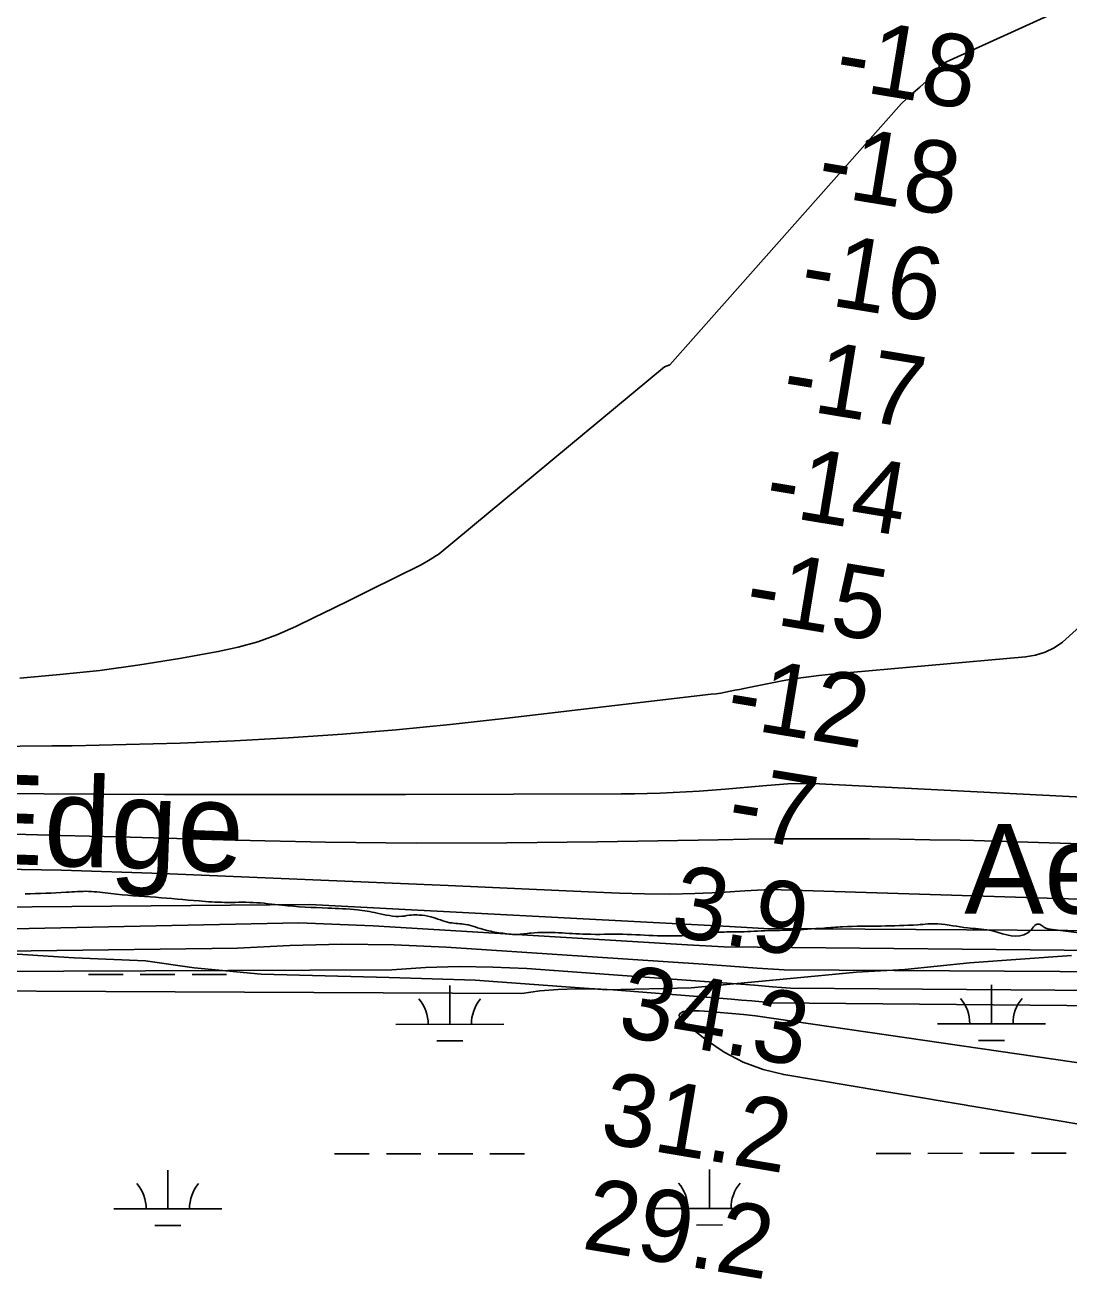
# Model space of a CAD drawing. Extents: x 3297753 to 3335611, y 652252 to 677623.
# Drawn here: x 3327169 to 3328136, y 669779 to 670942 of the extents above; entities that cross this region are included whole.
import ezdxf

# ---------------------------------------------------------------- set-up
doc = ezdxf.new("R2010")
doc.units = 0
for name, color, linetype in [('V-RIVR-EDGE', 7, 'Continuous'), ('V-RIVR-IDEN', 7, 'Continuous'), ('V-RIVR-RANG', 7, 'Continuous'), ('V-SITE-VEGE', 7, 'Continuous'), ('V-TOPO-DPTH', 7, 'Continuous'), ('V-TOPO-MAJR', 7, 'Continuous'), ('V-TOPO-MINR', 7, 'Continuous'), ('V-TOPO-WATR', 7, 'Continuous'), ('V-WETL-SWMP', 7, 'Continuous')]:
    doc.layers.add(name, color=color, linetype=linetype)

msp = doc.modelspace()

# ---------------------------------------------------------------- linework, layer by layer
at = {"layer": 'V-RIVR-EDGE'}
for points in [[(3327169.1, 670136.6), (3327207.2, 670138.1), (3327227.9, 670138.9), (3327248.6, 670136.8), (3327290.1, 670133.4), (3327330.3, 670130), (3327353.9, 670128.7), (3327380.4, 670128.6), (3327407.4, 670126), (3327449.6, 670123.4), (3327477, 670121.7), (3327495.2, 670118.8), (3327518.4, 670115.8), (3327527.1, 670117), (3327534.2, 670117), (3327545, 670115.3), (3327562.8, 670109.9), (3327577.3, 670108.2), (3327595.1, 670103.2), (3327610, 670100.3), (3327624.5, 670099), (3327637.8, 670100.2), (3327689.2, 670099.2), (3327723.1, 670099.1), (3327755.1, 670097.8), (3327777.8, 670097.8), (3327794.4, 670099), (3327811.8, 670101), (3327832.2, 670101.4), (3327857.4, 670102.5), (3327879, 670102.9)], [(3327879, 670102.9), (3327909.3, 670104.9), (3327926.7, 670106.1), (3327962.3, 670106.8), (3327996.3, 670108), (3328015, 670108.8), (3328042.3, 670105), (3328062.6, 670102.9), (3328094.5, 670098.6), (3328101.6, 670103.6), (3328106.1, 670108.1), (3328109.9, 670108.1), (3328113.2, 670105.6), (3328121.1, 670103.6), (3328140.9, 670101), (3328178.7, 670099.7), (3328196.1, 670097.6), (3328207.2, 670094.6), (3328211, 670092.1), (3328225.9, 670091.3), (3328237.1, 670091.2), (3328253.7, 670091.6), (3328283.9, 670090.3), (3328309.2, 670091.5), (3328328.3, 670093.5), (3328353.1, 670093.9), (3328373.9, 670092.6), (3328397.1, 670089.6), (3328436.4, 670086.6), (3328470, 670085.7), (3328495.3, 670084.8), (3328529.3, 670084.3), (3328562.9, 670085.9), (3328581.9, 670085.4), (3328597.2, 670084.6), (3328612.6, 670082), (3328629.2, 670079.9), (3328651.1, 670076.5), (3328668.9, 670073.6), (3328716.2, 670069.3), (3328740.2, 670068.4), (3328772.9, 670065), (3328798.2, 670063.7), (3328814, 670061.6), (3328843, 670058.2), (3328884.4, 670051.1), (3328947.8, 670045.6), (3328986.8, 670040.1), (3329014.5, 670034.6), (3329039.8, 670029.6), (3329079.1, 670019.1), (3329124.7, 670008.6), (3329210.5, 669992.7), (3329241.5, 669987.2), (3329286.7, 669980.1), (3329317.8, 669975.4), (3329352.6, 669971.2), (3329396.9, 669965.3), (3329465.7, 669959.7), (3329492.6, 669954.3), (3329527, 669948.8), (3329556, 669942.9), (3329583.8, 669936.2), (3329600.3, 669930), (3329611.5, 669928.7), (3329625.2, 669928.2), (3329648.8, 669927.8), (3329666.6, 669926.1), (3329693.2, 669922.7), (3329774.8, 669908.4), (3329850.2, 669893.7), (3329890, 669886.5), (3329918.9, 669879.8), (3329941.3, 669876.5), (3329962, 669873.1), (3329989.8, 669871), (3330069.4, 669864.5), (3330091.7, 669861.6), (3330120.7, 669856.1), (3330141.9, 669852.8), (3330170.9, 669851), (3330191.6, 669850.2), (3330212.3, 669849.7), (3330238.4, 669846.3), (3330274.1, 669840.4), (3330355.3, 669822.4), (3330381.4, 669820.3), (3330431.1, 669814.7), (3330464.7, 669813.8), (3330513.6, 669809.2), (3330561.2, 669805.7), (3330584, 669804), (3330637.1, 669801), (3330674.4, 669799.6), (3330707.9, 669797.9), (3330749.8, 669792.4), (3330780.4, 669789.8), (3330809, 669786.9), (3330831.4, 669784.7), (3330848.4, 669785.9), (3330866.6, 669789.6), (3330884.9, 669794.6), (3330893.6, 669794.1), (3330906.9, 669793.7), (3330923.4, 669790.7), (3330940.4, 669781.6), (3330946.6, 669780.7), (3330953.3, 669780.3), (3330958.2, 669786.9), (3330962, 669787.7), (3330965.7, 669787.3), (3330967.8, 669783.2), (3330973.1, 669769.5), (3330975.6, 669767), (3330981, 669764.5), (3330984.7, 669767.4), (3330987.6, 669774), (3330991.8, 669777.3), (3331000.1, 669777.7), (3331005.5, 669778.1), (3331011.3, 669781.4), (3331022.1, 669785.1), (3331023.7, 669785.5), (3331026.2, 669782.2), (3331030.3, 669776.4), (3331038.6, 669776.4), (3331044.4, 669776.8), (3331050.2, 669778), (3331054.8, 669778.8), (3331068.9, 669778.4), (3331079.3, 669779.2), (3331088, 669778.7), (3331096.7, 669779.5), (3331100.4, 669778.7), (3331108.2, 669771.2), (3331113.2, 669771.2), (3331121.1, 669772.8), (3331128.1, 669773.6), (3331143.9, 669769), (3331154.7, 669769.9), (3331158.4, 669767.8), (3331164.6, 669760.3), (3331169.6, 669760.3), (3331175.8, 669762.8), (3331180.3, 669762.7), (3331192.8, 669759.4), (3331206, 669756), (3331214.7, 669757.7), (3331223.9, 669763.5), (3331225.9, 669763), (3331237.5, 669752.7), (3331238.8, 669753.1), (3331240, 669760.1), (3331242.5, 669760.5), (3331250.4, 669755.1), (3331256.2, 669749.3), (3331262.4, 669748.4), (3331263.6, 669752.6), (3331269, 669755.1), (3331274.8, 669753.4), (3331290.1, 669744.6), (3331296.8, 669744.6), (3331310.9, 669739.6), (3331321.6, 669738.8), (3331332.4, 669738.3), (3331340.7, 669732.5), (3331349, 669731.2), (3331362.2, 669732), (3331368.9, 669729.1), (3331376.3, 669727.4), (3331379.6, 669728.7), (3331384.2, 669733.2), (3331397.5, 669728.6), (3331436.8, 669724.4), (3331469.1, 669717.3), (3331474.5, 669712.3), (3331486.1, 669701.9), (3331496.4, 669696.1), (3331511.8, 669694.4), (3331531.7, 669691.4), (3331557.3, 669686.8), (3331578.1, 669685.1), (3331588.4, 669685.1), (3331603.3, 669680.9), (3331608.7, 669678.4), (3331618.2, 669678.8), (3331625.7, 669676.3), (3331636.1, 669675.8), (3331657.2, 669675.8), (3331666.3, 669676.6), (3331680.4, 669674.5), (3331691.6, 669672.8), (3331702.8, 669669.4), (3331714.4, 669665.3), (3331719.8, 669665.7), (3331726, 669669.4), (3331732.6, 669668.5), (3331738, 669666.9), (3331755.8, 669667.6), (3331766.6, 669666.8), (3331779, 669665.5), (3331787.7, 669668.4), (3331791.9, 669670), (3331794.8, 669670), (3331801.4, 669667.9), (3331808.5, 669668.3), (3331815.5, 669663.4), (3331821.7, 669661.3), (3331825.9, 669661.7), (3331830.8, 669662.5), (3331839.1, 669661.2), (3331846.2, 669655.8), (3331852.4, 669655.8), (3331864.8, 669656.6), (3331872.3, 669657), (3331889.7, 669655.3), (3331900, 669654.9), (3331916.6, 669653.6), (3331924.1, 669652.7), (3331930.7, 669649.4), (3331935.7, 669650.2), (3331941.5, 669650.2), (3331948.1, 669650.2), (3331956.8, 669650.2), (3331966.8, 669647.2), (3331981.7, 669645.1), (3331990.8, 669643.9), (3332001.6, 669643.4), (3332005.7, 669646.3), (3332010.3, 669644.6), (3332016.5, 669642.1), (3332023.1, 669641.3), (3332039.7, 669639.2), (3332059.1, 669630.8), (3332062.5, 669632.9), (3332067, 669633.7), (3332073.7, 669634.1), (3332089, 669633.2), (3332101.4, 669633.2), (3332115.9, 669633.2), (3332125.1, 669633.2), (3332139.6, 669633.1), (3332150.3, 669632.7), (3332166.5, 669629.7), (3332179.8, 669630.5), (3332191, 669632.2), (3332200.1, 669630.1), (3332207.1, 669628.8), (3332212.9, 669629.2), (3332215.8, 669630), (3332219.5, 669629.2), (3332232.4, 669626.7), (3332234.9, 669629.2), (3332239, 669632.9), (3332244.8, 669632.9), (3332253.1, 669631.2), (3332258.1, 669632), (3332261.8, 669629.9), (3332268.5, 669629.5), (3332273, 669630.7), (3332275.1, 669632), (3332285, 669629.9), (3332290.8, 669629.8), (3332293.3, 669629.8), (3332298.3, 669629), (3332303.7, 669629.4), (3332312.8, 669630.2), (3332314.5, 669630.6), (3332354.7, 669624.3), (3332366.7, 669623.4), (3332390.7, 669623), (3332415.2, 669622.9), (3332438.8, 669617), (3332453.7, 669616.6), (3332468.6, 669614.5), (3332485.6, 669611.1), (3332505.5, 669613.2), (3332519.2, 669612.3), (3332550.3, 669608.5), (3332567.6, 669604.7), (3332646, 669592.5), (3332665, 669588.3), (3332709.7, 669577), (3332735, 669570.3), (3332776, 669559.4), (3332815.4, 669549.4), (3332854.3, 669540.6), (3332875, 669535.1), (3332887.9, 669534.7), (3332914.8, 669526.8), (3332960.8, 669517.9), (3332988.5, 669515.4), (3333017.1, 669512), (3333049.9, 669503.2), (3333078, 669496.1), (3333131.5, 669481.5), (3333169.6, 669468.9), (3333225.5, 669452.2), (3333307.1, 669428), (3333339.8, 669421.3), (3333351, 669420.8), (3333373.8, 669415), (3333402.3, 669404.1), (3333408.5, 669402.3)]]:
    msp.add_spline(points, degree=3, dxfattribs=at)
at = {"layer": 'V-SITE-VEGE'}
for p, q in [((3327161.7, 670080.6), (3327214.4, 670077.4)), ((3327214.4, 670077.4), (3327280.6, 670074.5)), ((3328044.4, 670072.6), (3328138.9, 670079.4)), ((3327280.6, 670074.5), (3327325.9, 670068.1)), ((3327325.9, 670068.1), (3327387.7, 670062.2)), ((3327939.4, 670063.9), (3327984.4, 670066.6)), ((3327984.4, 670066.6), (3328044.4, 670072.6)), ((3327387.7, 670062.2), (3327506.5, 670059.1)), ((3327506.5, 670059.1), (3327586.2, 670056.6)), ((3327586.2, 670056.6), (3327708.3, 670047.6)), ((3327786.4, 670049.6), (3327874.9, 670057.8)), ((3327874.9, 670057.8), (3327939.4, 670063.9)), ((3327708.3, 670047.6), (3327786.4, 670049.6))]:
    msp.add_line(p, q, dxfattribs=at)
at = {"layer": 'V-TOPO-DPTH'}
for points in [[(3327164.2, 670336.4), (3327201.4, 670339.7), (3327238.4, 670343.7), (3327275.3, 670348.8), (3327312.1, 670354.7), (3327348.1, 670361.1), (3327366.6, 670365.1), (3327384.8, 670370.2), (3327402.5, 670376.7), (3327419.9, 670384.3), (3327437.1, 670392.6), (3327454.2, 670401), (3327471.3, 670409.4), (3327488.4, 670417.9), (3327536.1, 670441.6), (3327544.6, 670446.3), (3327552.7, 670451.5), (3327761.7, 670625), (3327766.5, 670626.7), (3327981.4, 670869), (3327989.7, 670876.7), (3327998.1, 670884.2), (3328013.7, 670898), (3328014.9, 670899.3), (3328016.3, 670902.6), (3328016.2, 670904.5), (3328708.5, 671218.8)], [(3327164.2, 670336.4), (3327201.4, 670339.7), (3327238.4, 670343.7), (3327275.3, 670348.8), (3327312.1, 670354.7), (3327348.1, 670361.1), (3327366.6, 670365.1), (3327384.8, 670370.2), (3327402.5, 670376.7), (3327419.9, 670384.3), (3327437.1, 670392.6), (3327454.2, 670401), (3327471.3, 670409.4), (3327488.4, 670417.9), (3327536.1, 670441.6), (3327544.6, 670446.3), (3327552.7, 670451.5), (3327761.7, 670625), (3327766.5, 670626.7), (3327981.4, 670869), (3327989.7, 670876.7), (3327998.1, 670884.2), (3328013.7, 670898), (3328014.9, 670899.3), (3328016.3, 670902.6), (3328016.2, 670904.5), (3328708.5, 671218.8)], [(3328605.4, 670203.1), (3327899.1, 670238.9), (3327887.5, 670238.7), (3327875.9, 670238.4), (3327864.3, 670237.7), (3327852.8, 670236.8), (3327817.8, 670233.7), (3327805.8, 670232.7), (3327793.8, 670231.8), (3327781.8, 670231.1), (3327769.8, 670230.4), (3327757.7, 670230), (3327745.7, 670229.6), (3327733.7, 670229.4), (3327721.6, 670229.3), (3327522, 670228.7), (3327410.1, 670228.6), (3327298.2, 670228.8), (3327186.3, 670229.4), (3327074.5, 670230.3)], [(3328605.4, 670203.1), (3327899.1, 670238.9), (3327887.5, 670238.7), (3327875.9, 670238.4), (3327864.3, 670237.7), (3327852.8, 670236.8), (3327817.8, 670233.7), (3327805.8, 670232.7), (3327793.8, 670231.8), (3327781.8, 670231.1), (3327769.8, 670230.4), (3327757.7, 670230), (3327745.7, 670229.6), (3327733.7, 670229.4), (3327721.6, 670229.3), (3327522, 670228.7), (3327410.1, 670228.6), (3327298.2, 670228.8), (3327186.3, 670229.4), (3327074.5, 670230.3)], [(3327110, 670160.1), (3327202.9, 670158.5), (3327295.7, 670155.6), (3327561, 670144.2), (3327595.3, 670142.7), (3327629.5, 670141.2), (3327663.8, 670139.7), (3327698, 670138.2), (3327719.9, 670137.2), (3327743.2, 670136.5), (3327766.5, 670136.3), (3327789.8, 670136.8), (3327813.1, 670137.9), (3327836, 670139.3), (3327847.8, 670140), (3327859.7, 670140.6), (3328639.2, 670116.2)], [(3328639.2, 670116.2), (3327859.7, 670140.6), (3327847.8, 670140), (3327836, 670139.3), (3327813.1, 670137.9), (3327789.8, 670136.8), (3327766.5, 670136.3), (3327743.2, 670136.5), (3327719.9, 670137.2), (3327698, 670138.2), (3327663.8, 670139.7), (3327629.5, 670141.2), (3327595.3, 670142.7), (3327561, 670144.2), (3327295.7, 670155.6), (3327202.9, 670158.5), (3327110, 670160.1)], [(3326790, 670096.5), (3327422.8, 670109.8), (3327491.7, 670106.9), (3327782.9, 670089.5), (3327816.7, 670087.5), (3328573.5, 670080.1), (3328602.7, 670077.6), (3328631.7, 670074.7), (3328660.8, 670071.3), (3328689.8, 670067.6), (3328795.8, 670052.8), (3328877.8, 670041.2), (3328959.7, 670029.3)]]:
    msp.add_lwpolyline(points, dxfattribs=at)
at = {"layer": 'V-TOPO-MAJR'}
msp.add_lwpolyline([(3326729.4, 670048.6), (3327629.3, 670044.4), (3327646.2, 670046.6), (3327663.1, 670048), (3327680.1, 670048.7), (3327697, 670048.5), (3327714, 670047.6), (3327823.6, 670038.9), (3327833.1, 670038.1), (3327842.5, 670037.4), (3327852, 670036.6), (3327861.4, 670035.7), (3328612.6, 670028.9), (3328617.5, 670028.3), (3328622.4, 670027.8), (3328627.3, 670027.1), (3328632.1, 670026.4), (3329397.7, 669905.4)], dxfattribs=at)
at = {"layer": 'V-TOPO-MINR'}
for points in [[(3327164.2, 670336.4), (3327201.4, 670339.7), (3327238.4, 670343.7), (3327275.3, 670348.8), (3327312.1, 670354.7), (3327348.1, 670361.1), (3327366.6, 670365.1), (3327384.8, 670370.2), (3327402.5, 670376.7), (3327419.9, 670384.3), (3327437.1, 670392.6), (3327454.2, 670401), (3327471.3, 670409.4), (3327488.4, 670417.9), (3327536.1, 670441.6), (3327544.6, 670446.3), (3327552.7, 670451.5), (3327761.7, 670625), (3327766.5, 670626.7), (3327981.4, 670869), (3327989.7, 670876.7), (3327998.1, 670884.2), (3328013.7, 670898), (3328014.9, 670899.3), (3328016.3, 670902.6), (3328016.2, 670904.5), (3328708.5, 671218.8)], [(3327134.5, 670273.2), (3327194, 670273.7), (3327212.6, 670273.9), (3327262.8, 670274.9), (3327312.9, 670276.3), (3327363, 670278.5), (3327413.1, 670281.2), (3327463.1, 670284.6), (3327513.1, 670288.7), (3327563, 670293.5), (3327612.9, 670299), (3327805, 670321.5), (3327809.4, 670322), (3327813.8, 670322.7), (3327818.1, 670323.4), (3327822.4, 670324.3), (3327826.8, 670325.2), (3327831.1, 670326), (3327835.4, 670326.9), (3327839.8, 670327.8), (3327869.2, 670333.6), (3327881, 670335.7), (3327892.8, 670337.5), (3327904.6, 670339), (3327916.5, 670340.3), (3328096.2, 670356.1), (3328105.4, 670357.8), (3328114.3, 670360.5), (3328122.6, 670364.7), (3328130.5, 670369.9), (3328623, 670814.3)], [(3327074.5, 670230.3), (3327186.3, 670229.4), (3327298.2, 670228.8), (3327410.1, 670228.6), (3327522, 670228.7), (3327721.6, 670229.3), (3327733.7, 670229.4), (3327745.7, 670229.6), (3327757.7, 670230), (3327769.8, 670230.4), (3327781.8, 670231.1), (3327793.8, 670231.8), (3327805.8, 670232.7), (3327817.8, 670233.7), (3327852.8, 670236.8), (3327864.3, 670237.7), (3327875.9, 670238.4), (3327887.5, 670238.7), (3327899.1, 670238.9), (3328605.4, 670203.1)], [(3327148.3, 670192.3), (3327202, 670190.8), (3327255.6, 670189.3), (3327363.7, 670186.3), (3327447.6, 670184.6), (3327531.6, 670183.6), (3327615.5, 670183.8), (3327699.5, 670184.8), (3327811.4, 670186.8), (3327839.4, 670187.3), (3327867.4, 670187.6), (3327895.4, 670187.7), (3327923.4, 670187.7), (3327951.5, 670187.6), (3327979.5, 670187.3), (3328007.5, 670186.8), (3328035.5, 670186.2), (3328048.3, 670185.9), (3328358.1, 670176.6)], [(3326881.6, 670122.1), (3327432.8, 670126.8), (3327821.8, 670106.3), (3327837.8, 670105.5), (3327853.7, 670104.6), (3328557.9, 670100), (3328596.7, 670097), (3328635.5, 670093.5), (3328674.2, 670089.3), (3328712.9, 670084.6), (3328717.5, 670084), (3328758.4, 670078.5), (3328799.3, 670072.8), (3328840.2, 670066.8), (3328881, 670060.6), (3329568.3, 669954)], [(3326790, 670096.5), (3327422.8, 670109.8), (3327491.7, 670106.9), (3327782.9, 670089.5), (3327816.7, 670087.5), (3328573.5, 670080.1), (3328602.7, 670077.6), (3328631.7, 670074.7), (3328660.8, 670071.3), (3328689.8, 670067.6), (3328795.8, 670052.8), (3328877.8, 670041.2), (3328959.7, 670029.3)], [(3326767.9, 670078.6), (3327366, 670086.3), (3327414.3, 670088.9), (3327462.7, 670090.1), (3327511, 670089.3), (3327559.3, 670087.1), (3327797.8, 670071.3), (3327822.7, 670069.6), (3327847.6, 670067.9), (3327872.5, 670066.1), (3328587.7, 670061.9), (3328608, 670059.9), (3328628.4, 670057.8), (3328648.7, 670055.3), (3328668.9, 670052.5), (3328895.7, 670019.3), (3329009.1, 670002.5)], [(3326748, 670063), (3327508.9, 670066.2), (3327540.1, 670068.3), (3327571.4, 670069.3), (3327602.6, 670068.8), (3327633.9, 670067.3), (3327811.3, 670054.4), (3327828.1, 670053.1), (3327844.9, 670051.9), (3327861.7, 670050.6), (3327878.5, 670049.2), (3328612.9, 670043.6), (3328625.3, 670042.2), (3328637.6, 670040.6), (3328649.8, 670038.9), (3329145, 669963.3)], [(3327775.2, 670024.4), (3327776.5, 670026.1), (3327778.8, 670027.5), (3327783.8, 670027.9), (3327788.8, 670028.2), (3327793.8, 670028.2), (3327798.8, 670027.9), (3327834.7, 670024.8), (3327837.5, 670024.5), (3327840.3, 670024.2), (3327843.2, 670023.9), (3327846, 670023.5), (3328158.4, 669978.3)], [(3328240.9, 669907.1), (3327872.2, 669969.2), (3327852.9, 669974), (3327834.4, 669980.6), (3327817, 669989.9), (3327800.5, 670001.1), (3327776.7, 670019.9), (3327775.4, 670022.3), (3327775.2, 670024.4)]]:
    msp.add_lwpolyline(points, dxfattribs=at)
at = {"layer": 'V-TOPO-WATR'}
msp.add_lwpolyline([(3327110, 670160.1), (3327202.9, 670158.5), (3327295.7, 670155.6), (3327561, 670144.2), (3327595.3, 670142.7), (3327629.5, 670141.2), (3327663.8, 670139.7), (3327698, 670138.2), (3327719.9, 670137.2), (3327743.2, 670136.5), (3327766.5, 670136.3), (3327789.8, 670136.8), (3327813.1, 670137.9), (3327836, 670139.3), (3327847.8, 670140), (3327859.7, 670140.6), (3328639.2, 670116.2)], dxfattribs=at)
at = {"layer": 'V-WETL-SWMP'}
for p, q in [((3327161.7, 670080.6), (3327214.4, 670077.4)), ((3327214.4, 670077.4), (3327280.6, 670074.5)), ((3328044.4, 670072.6), (3328138.9, 670079.4)), ((3327280.6, 670074.5), (3327325.9, 670068.1)), ((3327325.9, 670068.1), (3327387.7, 670062.2)), ((3327939.4, 670063.9), (3327984.4, 670066.6)), ((3327984.4, 670066.6), (3328044.4, 670072.6)), ((3327227.8, 670061.8), (3327259.8, 670061.9)), ((3327275.8, 670061.9), (3327307.8, 670061.9)), ((3327323.8, 670061.9), (3327355.8, 670062)), ((3327387.7, 670062.2), (3327506.5, 670059.1)), ((3327506.5, 670059.1), (3327586.2, 670056.6)), ((3327586.2, 670056.6), (3327708.3, 670047.6)), ((3327786.4, 670049.6), (3327874.9, 670057.8)), ((3327874.9, 670057.8), (3327939.4, 670063.9)), ((3327562.6, 670015.7), (3327562.6, 670051.7)), ((3327708.3, 670047.6), (3327786.4, 670049.6)), ((3328064.6, 670016.2), (3328064.5, 670052.2)), ((3327512.6, 670015.7), (3327612.6, 670015.8)), ((3328014.6, 670016.2), (3328114.6, 670016.3)), ((3327550.7, 670000.3), (3327574.7, 670000.3)), ((3328052.6, 670000.8), (3328076.6, 670000.8)), ((3327455.9, 669895.6), (3327487.9, 669895.6)), ((3327503.9, 669895.6), (3327535.9, 669895.6)), ((3327551.9, 669895.7), (3327583.9, 669895.7)), ((3327599.9, 669895.7), (3327631.9, 669895.7)), ((3327957.8, 669896.1), (3327989.8, 669896.1)), ((3328005.8, 669896.1), (3328037.8, 669896.2)), ((3328053.8, 669896.2), (3328085.8, 669896.2)), ((3328101.8, 669896.2), (3328133.8, 669896.2)), ((3327301.4, 669844.7), (3327301.3, 669880.7)), ((3327803.3, 669845.2), (3327803.3, 669881.2)), ((3327251.4, 669844.6), (3327351.4, 669844.7)), ((3327753.3, 669845.1), (3327853.3, 669845.2)), ((3327289.4, 669829.2), (3327313.4, 669829.2)), ((3327791.3, 669829.7), (3327815.3, 669829.8))]:
    msp.add_line(p, q, dxfattribs=at)
for centre, start, end in [((3327507.4, 670016.2), 359.2865, 40.8301), ((3327617.9, 670016.3), 139.2865, 180.8301), ((3328009.3, 670016.7), 359.2865, 40.8301), ((3328119.8, 670016.8), 139.2865, 180.8301), ((3327246.1, 669845.1), 359.2865, 40.8301), ((3327356.6, 669845.2), 139.2865, 180.8301), ((3327748, 669845.6), 359.2865, 40.8301), ((3327858.5, 669845.7), 139.2865, 180.8301)]:
    msp.add_arc(centre, 35.2, start, end, dxfattribs=at)

# ---------------------------------------------------------------- texts
at = {"layer": 'V-RIVR-IDEN'}
msp.add_text('Edge', height=83, rotation=357.9116, dxfattribs=at).set_placement((3327111.5, 670165.7))
msp.add_text('Aerial ', height=83, dxfattribs=at).set_placement((3328039.4, 670118.3))
at = {"layer": 'V-RIVR-RANG'}
for s, rotation, p in [('-18', 350.6773, (3327917.7, 670883.9)), ('-18', 350.6773, (3327901.2, 670785.3)), ('-16', 350.6773, (3327885.3, 670686.6)), ('-17', 350.6773, (3327868.6, 670588)), ('-14', 350.6773, (3327852.7, 670489.2)), ('-15', 350.6773, (3327834.4, 670390.9)), ('-12', 350.6773, (3327816.9, 670292.4)), ('-7', 350.6773, (3327817.9, 670190.9)), ('3.9', 350.6773, (3327765.8, 670098.2)), ('34.3', 350.3983, (3327716.8, 670005.5)), ('31.2', 350.3983, (3327700.3, 669906.8)), ('29.2', 350.3983, (3327683.9, 669808.2))]:
    msp.add_text(s, height=67, rotation=rotation, dxfattribs=at).set_placement(p)

doc.saveas('drawing.dxf')
